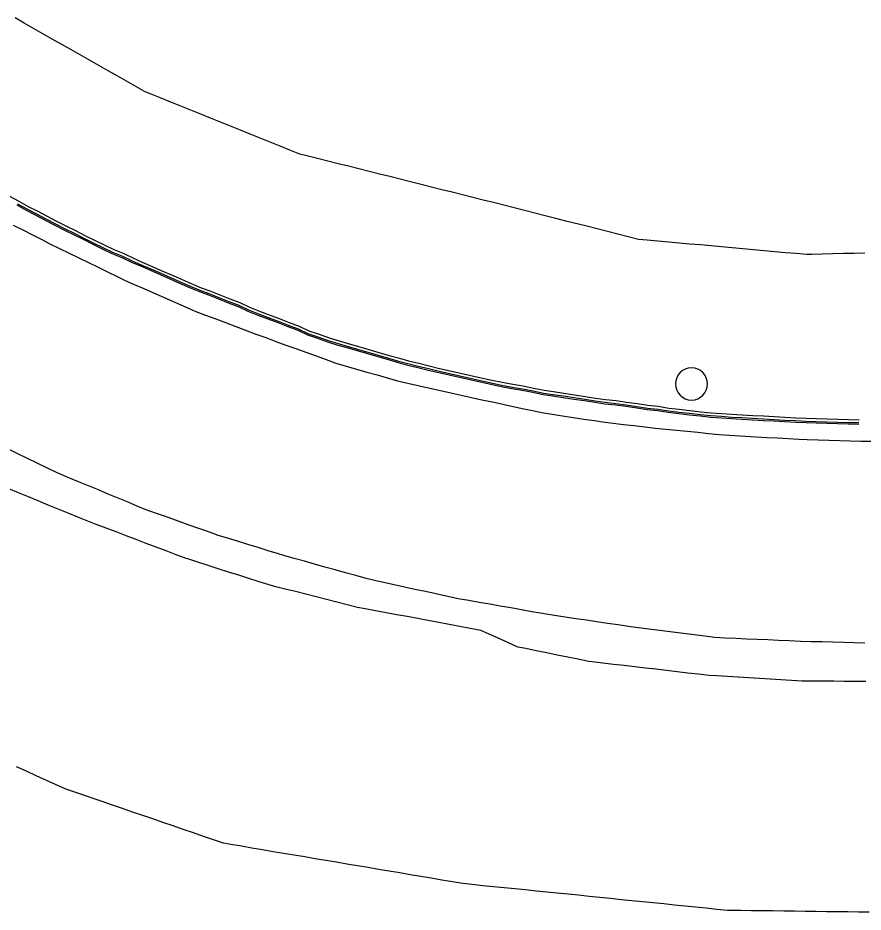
# Model space of a CAD drawing. Extents: x 1901471 to 1963503, y 756461 to 799997.
# Drawn here: x 1941004 to 1941083, y 779864.7 to 779948.3 of the extents above; entities that cross this region are included whole.
import ezdxf

# ---------------------------------------------------------------- set-up
doc = ezdxf.new("R2010")
doc.units = 0
for name, color, linetype in [('Default', 7, 'Continuous'), ('RD_EX_Conc', 7, 'Continuous'), ('RD_EX_H2O', 7, 'Continuous'), ('RD_EX_Misc', 7, 'Continuous'), ('RD_EX_Road', 7, 'Continuous')]:
    doc.layers.add(name, color=color, linetype=linetype)

# ---------------------------------------------------------------- blocks, each defined once
blk = doc.blocks.new('POST')
at = {"layer": 'Default'}
for start, end in [(90, 270), (270, 90)]:
    blk.add_arc((0, 0), 0.127, start, end, dxfattribs=at)

msp = doc.modelspace()

# ---------------------------------------------------------------- linework, layer by layer
at = {"layer": 'RD_EX_Conc'}
for points in [[(1941003.2, 779931.68), (1941004.08, 779931.2), (1941004.96, 779930.71), (1941005.84, 779930.25), (1941006.72, 779929.78), (1941007.61, 779929.32), (1941008.47, 779928.88), (1941009.36, 779928.44), (1941010.26, 779927.99), (1941011.16, 779927.55), (1941012.06, 779927.12), (1941012.95, 779926.68), (1941013.88, 779926.29), (1941014.79, 779925.87), (1941015.62, 779925.51), (1941016.53, 779925.1), (1941017.45, 779924.7), (1941018.36, 779924.3), (1941019.27, 779923.9), (1941020.19, 779923.5), (1941021.11, 779923.11), (1941021.94, 779922.81), (1941022.87, 779922.45), (1941023.8, 779922.08), (1941024.73, 779921.73), (1941025.63, 779921.28), (1941026.57, 779920.93), (1941027.48, 779920.57), (1941028.42, 779920.23), (1941029.35, 779919.87), (1941030.28, 779919.52), (1941030.28, 779919.52), (1941031.19, 779919.08), (1941032.14, 779918.77), (1941033.08, 779918.43), (1941034.03, 779918.13), (1941034.86, 779917.89), (1941035.82, 779917.62), (1941036.78, 779917.34), (1941037.74, 779917.06), (1941038.7, 779916.78), (1941039.66, 779916.51), (1941040.5, 779916.27), (1941041.47, 779916.04), (1941042.44, 779915.8), (1941043.41, 779915.57), (1941044.39, 779915.34), (1941045.36, 779915.12), (1941046.32, 779914.91), (1941047.3, 779914.69), (1941048.28, 779914.48), (1941049.25, 779914.27), (1941050.24, 779914.08), (1941051.22, 779913.93), (1941052.2, 779913.73), (1941053.18, 779913.53), (1941054.04, 779913.4), (1941055.03, 779913.25), (1941056.02, 779913.1), (1941057.01, 779912.95), (1941057.99, 779912.79), (1941058.91, 779912.66), (1941059.9, 779912.55), (1941060.89, 779912.42), (1941061.88, 779912.28), (1941062.87, 779912.13), (1941063.83, 779912.02), (1941064.82, 779911.86), (1941065.81, 779911.75), (1941066.8, 779911.63), (1941067.8, 779911.52), (1941068.79, 779911.42), (1941069.79, 779911.35), (1941070.7, 779911.28), (1941071.69, 779911.23), (1941072.69, 779911.17), (1941073.69, 779911.12), (1941074.69, 779911.06), (1941075.68, 779911), (1941076.68, 779910.95), (1941077.68, 779910.9), (1941078.62, 779910.87), (1941079.62, 779910.84), (1941080.62, 779910.82), (1941081.62, 779910.79), (1941082.62, 779910.77)], [(1941003.9, 779930.84), (1941004.77, 779930.35), (1941005.66, 779929.89), (1941006.54, 779929.42), (1941007.43, 779928.96), (1941008.29, 779928.52), (1941009.19, 779928.08), (1941010.08, 779927.63), (1941010.98, 779927.19), (1941011.88, 779926.75), (1941012.78, 779926.32), (1941013.7, 779925.93), (1941014.61, 779925.51), (1941015.46, 779925.14), (1941016.37, 779924.74), (1941017.29, 779924.33), (1941018.2, 779923.93), (1941019.11, 779923.53), (1941020.03, 779923.13), (1941020.95, 779922.75), (1941021.8, 779922.43), (1941022.73, 779922.07), (1941023.66, 779921.7), (1941024.59, 779921.35), (1941025.49, 779920.9), (1941026.43, 779920.55), (1941027.34, 779920.2), (1941028.28, 779919.86), (1941029.21, 779919.49), (1941029.21, 779919.49), (1941030.15, 779919.14), (1941031.05, 779918.7), (1941032, 779918.39), (1941032.94, 779918.06), (1941033.89, 779917.75), (1941034.75, 779917.51), (1941035.71, 779917.23), (1941036.67, 779916.95), (1941037.63, 779916.68), (1941038.59, 779916.4), (1941039.55, 779916.12), (1941040.41, 779915.88), (1941041.38, 779915.64), (1941042.35, 779915.41), (1941043.33, 779915.18), (1941044.3, 779914.95), (1941045.27, 779914.73), (1941046.24, 779914.52), (1941047.21, 779914.3), (1941048.19, 779914.09), (1941049.17, 779913.87), (1941050.15, 779913.69), (1941051.14, 779913.54), (1941052.11, 779913.33), (1941053.09, 779913.13), (1941053.98, 779913), (1941054.97, 779912.85), (1941055.96, 779912.7), (1941056.95, 779912.55), (1941057.93, 779912.4), (1941058.86, 779912.26), (1941059.85, 779912.15), (1941060.84, 779912.02), (1941061.83, 779911.88), (1941062.82, 779911.73), (1941063.79, 779911.62), (1941064.78, 779911.46), (1941065.77, 779911.35), (1941066.76, 779911.23), (1941067.76, 779911.12), (1941068.75, 779911.02), (1941069.75, 779910.95), (1941070.67, 779910.88), (1941071.67, 779910.83), (1941072.67, 779910.77), (1941073.67, 779910.71), (1941074.66, 779910.66), (1941075.66, 779910.6), (1941076.66, 779910.55), (1941077.66, 779910.5), (1941078.61, 779910.47), (1941079.61, 779910.44), (1941080.61, 779910.42), (1941081.61, 779910.39), (1941082.61, 779910.36)], [(1941003.96, 779930.96), (1941004.83, 779930.47), (1941005.72, 779930.01), (1941006.6, 779929.54), (1941007.49, 779929.08), (1941008.35, 779928.64), (1941009.25, 779928.2), (1941010.14, 779927.75), (1941011.04, 779927.31), (1941011.94, 779926.88), (1941012.84, 779926.44), (1941013.76, 779926.05), (1941014.67, 779925.63), (1941015.51, 779925.26), (1941016.42, 779924.86), (1941017.34, 779924.46), (1941018.25, 779924.06), (1941019.17, 779923.66), (1941020.08, 779923.25), (1941021, 779922.87), (1941021.84, 779922.56), (1941022.78, 779922.2), (1941023.7, 779921.83), (1941024.64, 779921.48), (1941025.54, 779921.03), (1941026.47, 779920.68), (1941027.38, 779920.32), (1941028.32, 779919.98), (1941029.25, 779919.62), (1941030.19, 779919.27), (1941030.19, 779919.27), (1941031.1, 779918.83), (1941032.04, 779918.51), (1941032.99, 779918.18), (1941033.94, 779917.88), (1941034.78, 779917.64), (1941035.74, 779917.36), (1941036.7, 779917.08), (1941037.66, 779916.8), (1941038.62, 779916.53), (1941039.58, 779916.25), (1941040.44, 779916.01), (1941041.41, 779915.77), (1941042.38, 779915.54), (1941043.36, 779915.31), (1941044.33, 779915.08), (1941045.3, 779914.86), (1941046.27, 779914.65), (1941047.24, 779914.43), (1941048.22, 779914.22), (1941049.2, 779914.01), (1941050.18, 779913.82), (1941051.17, 779913.67), (1941052.14, 779913.47), (1941053.12, 779913.26), (1941054, 779913.14), (1941054.99, 779912.99), (1941055.98, 779912.83), (1941056.97, 779912.68), (1941057.95, 779912.53), (1941058.87, 779912.4), (1941059.87, 779912.28), (1941060.86, 779912.16), (1941061.85, 779912.01), (1941062.84, 779911.86), (1941063.8, 779911.75), (1941064.79, 779911.59), (1941065.78, 779911.48), (1941066.78, 779911.37), (1941067.77, 779911.26), (1941068.76, 779911.16), (1941069.76, 779911.09), (1941070.68, 779911.02), (1941071.68, 779910.96), (1941072.67, 779910.9), (1941073.67, 779910.85), (1941074.67, 779910.79), (1941075.67, 779910.74), (1941076.67, 779910.68), (1941077.67, 779910.63), (1941078.61, 779910.6), (1941079.61, 779910.58), (1941080.61, 779910.55), (1941081.61, 779910.52), (1941082.61, 779910.5)]]:
    msp.add_lwpolyline(points, dxfattribs=at)
at = {"layer": 'RD_EX_H2O'}
for points in [[(1941083.16, 779926.35), (1941082.16, 779926.32), (1941081.16, 779926.29), (1941079.16, 779926.24), (1941078.16, 779926.21), (1941077.73, 779926.2), (1941076.74, 779926.29), (1941075.74, 779926.38), (1941074.75, 779926.47), (1941073.75, 779926.56), (1941072.76, 779926.65), (1941071.76, 779926.74), (1941070.77, 779926.83), (1941069.77, 779926.92), (1941068.78, 779927.01), (1941067.78, 779927.1), (1941066.78, 779927.19), (1941065.79, 779927.28), (1941064.79, 779927.37), (1941063.8, 779927.46), (1941062.8, 779927.55), (1941062.01, 779927.62), (1941061.04, 779927.86), (1941060.07, 779928.11), (1941059.1, 779928.35), (1941058.13, 779928.6), (1941057.16, 779928.85), (1941055.22, 779929.34), (1941054.26, 779929.58), (1941053.29, 779929.83), (1941052.32, 779930.07), (1941051.35, 779930.32), (1941050.38, 779930.57), (1941049.41, 779930.81), (1941048.44, 779931.06), (1941047.49, 779931.3), (1941046.52, 779931.54), (1941045.55, 779931.79), (1941044.58, 779932.03), (1941043.61, 779932.27), (1941042.64, 779932.51), (1941041.67, 779932.76), (1941040.7, 779933), (1941039.73, 779933.24), (1941038.77, 779933.49), (1941037.8, 779933.73), (1941036.83, 779933.97), (1941035.86, 779934.21), (1941034.89, 779934.46), (1941033.92, 779934.7), (1941032.95, 779934.94), (1941031.98, 779935.19), (1941031.01, 779935.43), (1941030.35, 779935.6), (1941029.42, 779935.97), (1941028.5, 779936.34), (1941027.57, 779936.72), (1941026.64, 779937.09), (1941025.71, 779937.46), (1941024.79, 779937.84), (1941023.86, 779938.21), (1941022.93, 779938.58), (1941022, 779938.96), (1941021.08, 779939.33), (1941020.15, 779939.7), (1941019.22, 779940.08), (1941018.3, 779940.45), (1941017.37, 779940.82), (1941016.44, 779941.2), (1941015.89, 779941.42), (1941015.02, 779941.91), (1941014.15, 779942.4), (1941013.28, 779942.9), (1941012.42, 779943.39), (1941011.55, 779943.89), (1941010.68, 779944.38), (1941009.81, 779944.87), (1941008.94, 779945.37), (1941007.2, 779946.35), (1941006.33, 779946.85), (1941005.46, 779947.34), (1941004.59, 779947.83), (1941003.72, 779948.33)], [(1941083.57, 779864.74), (1941082.57, 779864.75), (1941081.57, 779864.76), (1941080.57, 779864.77), (1941079.57, 779864.78), (1941078.57, 779864.8), (1941077.57, 779864.81), (1941077.57, 779864.81), (1941076.57, 779864.82), (1941075.57, 779864.83), (1941074.57, 779864.85), (1941073.57, 779864.86), (1941072.57, 779864.87), (1941071.57, 779864.88), (1941070.57, 779864.89), (1941070.33, 779864.9), (1941069.33, 779865), (1941068.34, 779865.1), (1941067.34, 779865.2), (1941066.35, 779865.3), (1941065.35, 779865.4), (1941064.36, 779865.5), (1941063.36, 779865.6), (1941062.37, 779865.7), (1941061.37, 779865.8), (1941060.38, 779865.9), (1941059.38, 779866), (1941058.39, 779866.11), (1941057.4, 779866.21), (1941056.4, 779866.31), (1941055.41, 779866.41), (1941054.41, 779866.51), (1941053.42, 779866.61), (1941052.42, 779866.71), (1941051.43, 779866.81), (1941050.43, 779866.91), (1941049.44, 779867.01), (1941048.44, 779867.11), (1941047.45, 779867.21), (1941046.45, 779867.31), (1941045.59, 779867.4), (1941044.6, 779867.57), (1941043.62, 779867.73), (1941042.63, 779867.9), (1941041.65, 779868.07), (1941040.66, 779868.23), (1941039.68, 779868.4), (1941038.69, 779868.57), (1941037.7, 779868.73), (1941036.72, 779868.9), (1941035.73, 779869.06), (1941034.75, 779869.23), (1941033.76, 779869.4), (1941032.77, 779869.56), (1941031.79, 779869.73), (1941030.8, 779869.9), (1941029.82, 779870.06), (1941028.83, 779870.23), (1941027.85, 779870.39), (1941026.86, 779870.56), (1941025.87, 779870.73), (1941024.89, 779870.89), (1941023.9, 779871.06), (1941023.22, 779871.17), (1941022.28, 779871.5), (1941021.33, 779871.82), (1941020.39, 779872.15), (1941019.44, 779872.47), (1941018.49, 779872.8), (1941017.55, 779873.12), (1941016.6, 779873.45), (1941015.66, 779873.77), (1941015.66, 779873.77), (1941014.71, 779874.09), (1941013.77, 779874.42), (1941012.82, 779874.74), (1941011.88, 779875.07), (1941010.93, 779875.39), (1941009.98, 779875.72), (1941009.04, 779876.04), (1941008.42, 779876.25), (1941007.51, 779876.66), (1941006.6, 779877.08), (1941005.69, 779877.49), (1941004.78, 779877.9), (1941003.87, 779878.32)]]:
    msp.add_lwpolyline(points, dxfattribs=at)
at = {"layer": 'RD_EX_Road'}
for points in [[(1941003.56, 779928.96), (1941004.45, 779928.51), (1941005.34, 779928.05), (1941006.23, 779927.6), (1941006.99, 779927.22), (1941007.88, 779926.78), (1941008.78, 779926.34), (1941009.68, 779925.9), (1941010.58, 779925.46), (1941011.48, 779925.02), (1941012.38, 779924.58), (1941013.27, 779924.14), (1941013.94, 779923.82), (1941014.85, 779923.42), (1941015.77, 779923.02), (1941016.68, 779922.62), (1941017.6, 779922.21), (1941018.51, 779921.81), (1941019.43, 779921.41), (1941020.34, 779921.01), (1941020.61, 779920.89), (1941021.54, 779920.54), (1941022.48, 779920.19), (1941023.41, 779919.84), (1941024.35, 779919.48), (1941025.28, 779919.13), (1941026.23, 779918.78), (1941027.17, 779918.44), (1941028.11, 779918.09), (1941029.05, 779917.75), (1941029.98, 779917.41), (1941030.92, 779917.07), (1941031.86, 779916.73), (1941032.8, 779916.39), (1941033.72, 779916.06), (1941034.68, 779915.78), (1941035.64, 779915.5), (1941036.6, 779915.22), (1941037.56, 779914.95), (1941038.52, 779914.67), (1941039.48, 779914.39), (1941039.59, 779914.36), (1941040.56, 779914.15), (1941041.54, 779913.93), (1941042.51, 779913.71), (1941043.49, 779913.49), (1941044.47, 779913.27), (1941045.41, 779913.06), (1941046.39, 779912.85), (1941047.37, 779912.64), (1941048.35, 779912.43), (1941049.32, 779912.22), (1941050.3, 779912.01), (1941051.28, 779911.8), (1941052.25, 779911.59), (1941052.94, 779911.44), (1941053.93, 779911.29), (1941054.91, 779911.14), (1941055.9, 779910.98), (1941056.89, 779910.83), (1941057.88, 779910.68), (1941058.63, 779910.56), (1941059.62, 779910.45), (1941060.61, 779910.33), (1941061.6, 779910.22), (1941062.59, 779910.1), (1941063.57, 779909.99), (1941064.56, 779909.89), (1941065.56, 779909.79), (1941066.55, 779909.69), (1941067.54, 779909.59), (1941068.54, 779909.49), (1941069.53, 779909.39), (1941070.01, 779909.34), (1941071.01, 779909.29), (1941072.01, 779909.23), (1941073, 779909.17), (1941074, 779909.12), (1941075, 779909.06), (1941076, 779909.01), (1941077, 779908.95), (1941077.78, 779908.91), (1941078.78, 779908.88), (1941079.78, 779908.85), (1941080.78, 779908.83), (1941081.78, 779908.8), (1941082.77, 779908.77), (1941083.77, 779908.75)], [(1941083.15, 779889.89), (1941082.15, 779889.91), (1941081.15, 779889.94), (1941080.15, 779889.96), (1941079.15, 779889.99), (1941078.15, 779890.01), (1941077.15, 779890.04), (1941076.08, 779890.09), (1941075.08, 779890.13), (1941074.08, 779890.18), (1941073.08, 779890.23), (1941072.09, 779890.27), (1941071.09, 779890.32), (1941070.09, 779890.36), (1941069.09, 779890.41), (1941068.68, 779890.46), (1941067.69, 779890.59), (1941066.7, 779890.71), (1941065.71, 779890.84), (1941064.71, 779890.96), (1941063.72, 779891.09), (1941062.73, 779891.21), (1941061.74, 779891.34), (1941061.08, 779891.44), (1941060.09, 779891.58), (1941059.1, 779891.73), (1941058.12, 779891.88), (1941057.13, 779892.02), (1941056.14, 779892.17), (1941055.15, 779892.32), (1941054.16, 779892.47), (1941053.17, 779892.61), (1941053.02, 779892.64), (1941052.03, 779892.81), (1941051.05, 779892.99), (1941050.07, 779893.17), (1941049.08, 779893.34), (1941048.1, 779893.52), (1941047.11, 779893.69), (1941046.13, 779893.87), (1941045.15, 779894.04), (1941045.01, 779894.07), (1941044.03, 779894.28), (1941043.06, 779894.49), (1941042.08, 779894.7), (1941041.1, 779894.91), (1941040.12, 779895.12), (1941039.15, 779895.33), (1941038.17, 779895.54), (1941037.19, 779895.76), (1941036.55, 779895.93), (1941035.58, 779896.2), (1941034.62, 779896.47), (1941033.66, 779896.74), (1941032.69, 779897), (1941031.73, 779897.27), (1941030.77, 779897.54), (1941030.77, 779897.54), (1941029.8, 779897.8), (1941028.84, 779898.07), (1941028.35, 779898.22), (1941027.39, 779898.52), (1941026.44, 779898.81), (1941025.48, 779899.1), (1941024.53, 779899.4), (1941023.57, 779899.69), (1941022.62, 779899.99), (1941022.49, 779900.03), (1941021.55, 779900.37), (1941020.61, 779900.7), (1941019.67, 779901.04), (1941018.72, 779901.37), (1941017.78, 779901.71), (1941016.84, 779902.04), (1941015.9, 779902.38), (1941015.21, 779902.66), (1941014.29, 779903.05), (1941013.37, 779903.43), (1941012.44, 779903.81), (1941011.52, 779904.2), (1941010.6, 779904.58), (1941009.67, 779904.96), (1941008.75, 779905.35), (1941007.83, 779905.73), (1941007.6, 779905.84), (1941006.7, 779906.28), (1941005.8, 779906.71), (1941004.9, 779907.15), (1941004, 779907.59), (1941003.1, 779908.02)], [(1941083.26, 779886.31), (1941082.26, 779886.31), (1941081.26, 779886.31), (1941080.26, 779886.32), (1941079.26, 779886.32), (1941078.26, 779886.33), (1941077.29, 779886.33), (1941076.3, 779886.39), (1941075.3, 779886.45), (1941074.3, 779886.52), (1941073.3, 779886.58), (1941072.3, 779886.64), (1941071.31, 779886.7), (1941070.31, 779886.76), (1941069.31, 779886.82), (1941068.6, 779886.86), (1941067.61, 779886.98), (1941066.61, 779887.09), (1941065.62, 779887.21), (1941064.63, 779887.32), (1941063.63, 779887.44), (1941062.64, 779887.55), (1941061.65, 779887.67), (1941060.65, 779887.78), (1941059.66, 779887.9), (1941058.67, 779888.01), (1941057.67, 779888.13), (1941057.33, 779888.17), (1941056.36, 779888.37), (1941055.38, 779888.57), (1941054.4, 779888.77), (1941053.42, 779888.97), (1941052.44, 779889.17), (1941051.46, 779889.37), (1941050.71, 779889.52), (1941049.8, 779889.93), (1941048.89, 779890.34), (1941047.98, 779890.75), (1941047.26, 779891.07), (1941046.28, 779891.26), (1941045.29, 779891.44), (1941044.31, 779891.62), (1941043.33, 779891.81), (1941042.35, 779891.99), (1941041.36, 779892.18), (1941040.38, 779892.36), (1941039.4, 779892.54), (1941038.42, 779892.73), (1941037.43, 779892.91), (1941036.45, 779893.1), (1941035.74, 779893.23), (1941034.78, 779893.47), (1941033.81, 779893.72), (1941033.81, 779893.72), (1941032.84, 779893.96), (1941031.87, 779894.21), (1941030.9, 779894.45), (1941029.93, 779894.7), (1941028.96, 779894.94), (1941027.99, 779895.19), (1941027.49, 779895.32), (1941026.53, 779895.62), (1941025.58, 779895.92), (1941024.63, 779896.23), (1941023.68, 779896.53), (1941022.72, 779896.84), (1941021.77, 779897.14), (1941020.82, 779897.44), (1941019.86, 779897.75), (1941019.72, 779897.8), (1941018.78, 779898.15), (1941017.85, 779898.5), (1941016.91, 779898.86), (1941015.98, 779899.21), (1941015.04, 779899.57), (1941014.11, 779899.92), (1941013.17, 779900.28), (1941012.24, 779900.63), (1941011.3, 779900.98), (1941010.53, 779901.28), (1941009.6, 779901.66), (1941008.68, 779902.04), (1941007.75, 779902.41), (1941006.83, 779902.79), (1941005.9, 779903.17), (1941004.98, 779903.55), (1941004.05, 779903.93), (1941003.13, 779904.31)]]:
    msp.add_lwpolyline(points, dxfattribs=at)

# ---------------------------------------------------------------- block references
at = {"layer": 'RD_EX_Misc', "xscale": 11.811023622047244, "yscale": 11.811023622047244}
msp.add_blockref('POST', (1941066.95, 779914.11), dxfattribs=at)

doc.saveas('drawing.dxf')
